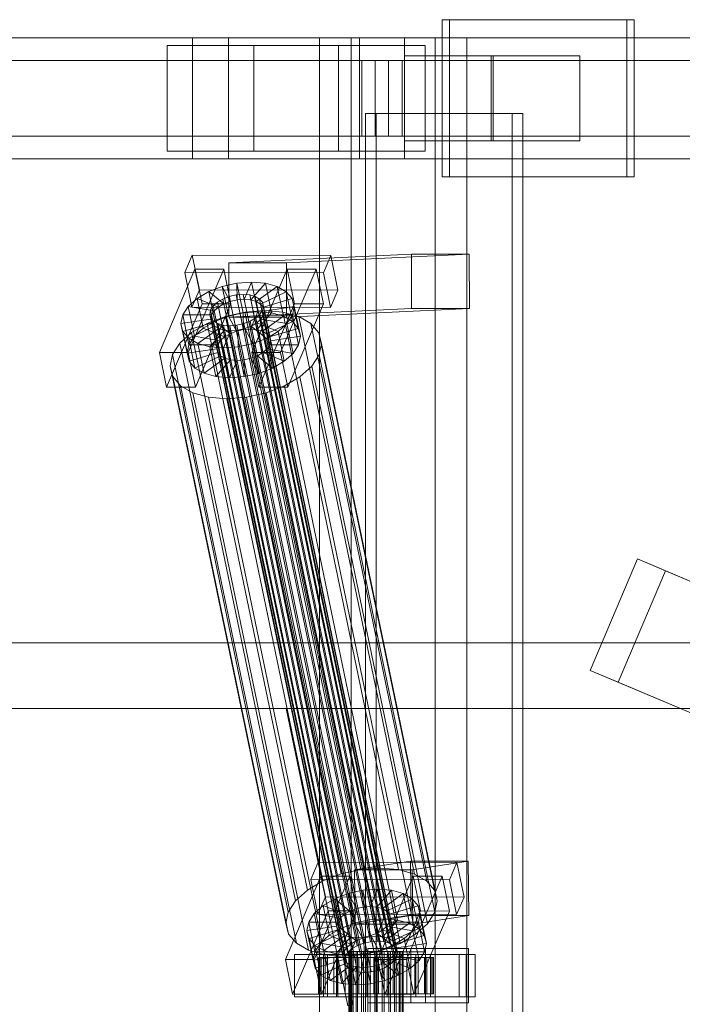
# Model space of a CAD drawing. Header units: millimetres. Extents: x -4738 to 65662, y -68080 to 6847.
# Tile 536 of 656: x 18137 to 18356, y -17870 to -17544. Entities that reach past the tile are written whole.
import ezdxf

# ---------------------------------------------------------------- set-up
doc = ezdxf.new("R2010")
doc.units = ezdxf.units.MM
doc.layers.add('superior_C02', color=7, linetype='Continuous', lineweight=0)
doc.layers.add('superior_C10', color=7, linetype='Continuous', lineweight=0)

msp = doc.modelspace()

# ---------------------------------------------------------------- linework, layer by layer
at = {"layer": 'superior_C02'}
for p, q in [((18337.429, -17544), (18276.338, -17544)), ((18276.338, -17544), (18276.338, -17596)), ((18278.722, -17544), (18276.338, -17544)), ((18278.722, -17596), (18278.722, -17544)), ((18278.722, -17544), (18339.813, -17544)), ((18337.429, -17596), (18337.429, -17544)), ((18337.429, -17544), (18339.813, -17544)), ((18339.813, -17544), (18339.813, -17596)), ((18193.828, -17550), (17048.368, -17550)), ((17060.29, -17550), (18205.75, -17550)), ((18248.967, -17550), (17103.507, -17550)), ((17118.41, -17550), (18263.87, -17550)), ((18193.828, -17550), (18193.828, -17590)), ((18205.75, -17550), (18193.828, -17550)), ((19339.287, -17550), (18193.828, -17550)), ((18205.75, -17590), (18205.75, -17550)), ((18205.75, -17550), (19351.209, -17550)), ((18274.019, -17550), (18235.837, -17550)), ((18235.837, -17550), (18235.837, -18450)), ((18246.269, -17550), (18235.837, -17550)), ((18246.269, -18450), (18246.269, -17550)), ((18246.269, -17550), (18284.451, -17550)), ((18248.967, -17550), (18248.967, -17590)), ((18263.87, -17550), (18248.967, -17550)), ((19394.427, -17550), (18248.967, -17550)), ((18263.87, -17590), (18263.87, -17550)), ((18263.87, -17550), (19409.329, -17550)), ((18274.019, -18450), (18274.019, -17550)), ((18274.019, -17550), (18284.451, -17550)), ((18284.451, -17550), (18284.451, -18450)), ((18214.107, -17552.5), (18185.47, -17552.5)), ((18185.47, -17552.5), (18185.47, -17587.5)), ((18242.1, -17552.5), (18185.47, -17552.5)), ((18214.107, -17587.5), (18214.107, -17552.5)), ((18214.107, -17552.5), (18270.737, -17552.5)), ((18242.1, -17587.5), (18242.1, -17552.5)), ((18242.1, -17552.5), (18270.737, -17552.5)), ((18270.737, -17552.5), (18270.737, -17587.5)), ((18292.524, -17556), (18263.887, -17556)), ((18263.887, -17556), (18263.887, -17584)), ((18293.161, -17556), (18263.887, -17556)), ((18292.524, -17584), (18292.524, -17556)), ((18292.524, -17556), (18321.798, -17556)), ((18293.161, -17584), (18293.161, -17556)), ((18293.161, -17556), (18321.798, -17556)), ((18321.798, -17556), (18321.798, -17584)), ((18254.242, -17557.5), (17052.152, -17557.5)), ((17056.506, -17557.5), (18258.595, -17557.5)), ((18249.764, -17557.5), (18263.073, -17557.5)), ((18249.764, -17582.5), (18249.764, -17557.5)), ((19338.593, -17557.5), (18249.764, -17557.5)), ((18254.242, -17557.5), (18254.242, -17582.5)), ((18258.595, -17557.5), (18254.242, -17557.5)), ((18258.595, -17582.5), (18258.595, -17557.5)), ((18263.073, -17557.5), (18263.073, -17582.5)), ((18263.073, -17557.5), (19351.903, -17557.5)), ((18299.47, -17575), (18250.979, -17575)), ((18250.979, -17575), (18250.979, -18425)), ((18254.556, -17575), (18250.979, -17575)), ((18254.556, -18425), (18254.556, -17575)), ((18254.556, -17575), (18303.047, -17575)), ((18299.47, -18425), (18299.47, -17575)), ((18299.47, -17575), (18303.047, -17575)), ((18303.047, -17575), (18303.047, -18425)), ((17052.152, -17582.5), (18254.242, -17582.5)), ((17056.506, -17582.5), (18258.595, -17582.5)), ((18263.073, -17582.5), (18249.764, -17582.5)), ((18249.764, -17582.5), (19338.593, -17582.5)), ((18254.242, -17582.5), (18258.595, -17582.5)), ((18263.073, -17582.5), (19351.903, -17582.5)), ((18263.887, -17584), (18292.524, -17584)), ((18263.887, -17584), (18293.161, -17584)), ((18321.798, -17584), (18292.524, -17584)), ((18321.798, -17584), (18293.161, -17584)), ((17048.368, -17590), (18193.828, -17590)), ((17060.29, -17590), (18205.75, -17590)), ((17103.507, -17590), (18248.967, -17590)), ((17118.41, -17590), (18263.87, -17590)), ((18185.47, -17587.5), (18214.107, -17587.5)), ((18242.1, -17587.5), (18185.47, -17587.5)), ((18193.828, -17590), (18205.75, -17590)), ((18193.828, -17590), (19339.287, -17590)), ((18205.75, -17590), (19351.209, -17590)), ((18270.737, -17587.5), (18214.107, -17587.5)), ((18270.737, -17587.5), (18242.1, -17587.5)), ((18248.967, -17590), (18263.87, -17590)), ((18248.967, -17590), (19394.427, -17590)), ((18263.87, -17590), (19409.329, -17590)), ((18276.338, -17596), (18337.429, -17596)), ((18276.338, -17596), (18278.722, -17596)), ((18339.813, -17596), (18278.722, -17596)), ((18339.813, -17596), (18337.429, -17596)), ((18193.701, -17621.857), (18191.253, -17627.592)), ((18196.082, -17633.325), (18193.701, -17621.857)), ((18193.701, -17621.857), (18239.52, -17621.914)), ((18266.162, -17621.488), (18205.769, -17624.356)), ((18224.86, -17624.356), (18285.253, -17621.488)), ((18237.072, -17627.65), (18239.52, -17621.914)), ((18239.52, -17621.914), (18241.9, -17633.382)), ((18266.238, -17639.486), (18266.162, -17621.488)), ((18266.162, -17621.488), (18285.253, -17621.488)), ((18285.253, -17621.488), (18285.329, -17639.486)), ((18224.86, -17624.356), (18205.769, -17624.356)), ((18205.769, -17624.356), (18205.845, -17642.354)), ((18224.936, -17642.354), (18224.86, -17624.356)), ((18194.606, -17626.449), (18182.856, -17653.98)), ((18237.072, -17627.65), (18191.253, -17627.592)), ((18191.253, -17627.592), (18193.634, -17639.061)), ((18192.401, -17653.992), (18204.152, -17626.461)), ((18196.987, -17637.917), (18194.606, -17626.449)), ((18194.606, -17626.449), (18204.152, -17626.461)), ((18204.152, -17626.461), (18206.532, -17637.929)), ((18225.152, -17626.487), (18213.401, -17654.019)), ((18222.947, -17654.031), (18234.698, -17626.499)), ((18227.532, -17637.955), (18225.152, -17626.487)), ((18225.152, -17626.487), (18234.698, -17626.499)), ((18234.698, -17626.499), (18237.078, -17637.967)), ((18239.452, -17639.118), (18237.072, -17627.65)), ((18199.166, -17633.91), (18203.662, -17632.183)), ((18203.662, -17632.183), (18208.501, -17631.1)), ((18203.662, -17632.183), (18206.315, -17637.157)), ((18205.702, -17642.013), (18203.662, -17632.183)), ((18208.501, -17631.1), (18213.353, -17630.735)), ((18208.501, -17631.1), (18208.607, -17636.643)), ((18210.541, -17640.93), (18208.501, -17631.1)), ((18213.353, -17630.735), (18210.905, -17636.47)), ((18217.889, -17631.112), (18213.054, -17636.649)), ((18215.393, -17640.564), (18213.353, -17630.735)), ((18213.353, -17630.735), (18217.889, -17631.112)), ((18221.798, -17632.206), (18214.905, -17637.167)), ((18219.929, -17640.942), (18217.889, -17631.112)), ((18217.889, -17631.112), (18221.798, -17632.206)), ((18223.839, -17642.036), (18221.798, -17632.206)), ((18221.798, -17632.206), (18224.815, -17633.943)), ((18193.634, -17639.061), (18196.082, -17633.325)), ((18195.321, -17636.164), (18199.166, -17633.91)), ((18241.9, -17633.382), (18196.082, -17633.325)), ((18199.166, -17633.91), (18204.185, -17637.975)), ((18201.207, -17643.74), (18199.166, -17633.91)), ((18203.845, -17636.336), (18205.974, -17635.518)), ((18205.974, -17635.518), (18208.267, -17635.005)), ((18250.35, -17849.317), (18205.974, -17635.518)), ((18208.267, -17635.005), (18210.565, -17634.832)), ((18252.642, -17848.804), (18208.267, -17635.005)), ((18210.565, -17634.832), (18212.714, -17635.011)), ((18254.941, -17848.631), (18210.565, -17634.832)), ((18212.714, -17635.011), (18214.565, -17635.529)), ((18257.089, -17848.809), (18212.714, -17635.011)), ((18214.565, -17635.529), (18215.995, -17636.352)), ((18258.941, -17849.328), (18214.565, -17635.529)), ((18224.815, -17633.943), (18216.335, -17637.99)), ((18226.856, -17643.772), (18224.815, -17633.943)), ((18224.815, -17633.943), (18226.734, -17636.203)), ((18241.9, -17633.382), (18239.452, -17639.118)), ((18185.236, -17665.449), (18196.987, -17637.917)), ((18190.566, -17641.61), (18192.387, -17638.79)), ((18192.387, -17638.79), (18195.321, -17636.164)), ((18192.387, -17638.79), (18200.974, -17640.286)), ((18194.428, -17648.62), (18192.387, -17638.79)), ((18206.532, -17637.929), (18194.782, -17665.461)), ((18195.321, -17636.164), (18202.364, -17639.042)), ((18197.361, -17645.994), (18195.321, -17636.164)), ((18206.532, -17637.929), (18196.987, -17637.917)), ((18199.771, -17639.983), (18200.634, -17638.648)), ((18200.634, -17638.648), (18202.024, -17637.404)), ((18245.009, -17852.446), (18200.634, -17638.648)), ((18202.024, -17637.404), (18203.845, -17636.336)), ((18246.399, -17851.202), (18202.024, -17637.404)), ((18204.185, -17637.975), (18202.364, -17639.042)), ((18248.221, -17850.135), (18203.845, -17636.336)), ((18206.315, -17637.157), (18204.185, -17637.975)), ((18204.185, -17637.975), (18206.225, -17647.804)), ((18208.607, -17636.643), (18206.315, -17637.157)), ((18206.315, -17637.157), (18208.355, -17646.986)), ((18210.905, -17636.47), (18208.607, -17636.643)), ((18208.607, -17636.643), (18210.647, -17646.473)), ((18210.905, -17636.47), (18212.945, -17646.3)), ((18213.054, -17636.649), (18210.905, -17636.47)), ((18213.054, -17636.649), (18215.094, -17646.479)), ((18214.905, -17637.167), (18213.054, -17636.649)), ((18214.905, -17637.167), (18216.946, -17646.997)), ((18216.335, -17637.99), (18214.905, -17637.167)), ((18215.782, -17665.487), (18227.532, -17637.955)), ((18215.995, -17636.352), (18216.903, -17637.422)), ((18260.37, -17850.15), (18215.995, -17636.352)), ((18216.335, -17637.99), (18218.375, -17647.82)), ((18217.244, -17639.061), (18216.335, -17637.99)), ((18216.903, -17637.422), (18217.23, -17638.668)), ((18261.279, -17851.221), (18216.903, -17637.422)), ((18217.23, -17638.668), (18216.953, -17640.005)), ((18261.606, -17852.467), (18217.23, -17638.668)), ((18226.734, -17636.203), (18217.244, -17639.061)), ((18227.424, -17638.834), (18217.57, -17640.307)), ((18237.078, -17637.967), (18225.327, -17665.499)), ((18228.774, -17646.033), (18226.734, -17636.203)), ((18226.734, -17636.203), (18227.424, -17638.834)), ((18227.424, -17638.834), (18226.838, -17641.655)), ((18229.464, -17648.664), (18227.424, -17638.834)), ((18237.078, -17637.967), (18227.532, -17637.955)), ((18189.98, -17644.431), (18190.566, -17641.61)), ((18190.566, -17641.61), (18200.111, -17641.622)), ((18192.606, -17651.44), (18190.566, -17641.61)), ((18193.634, -17639.061), (18239.452, -17639.118)), ((18199.493, -17641.32), (18199.771, -17639.983)), ((18199.82, -17642.566), (18199.493, -17641.32)), ((18243.869, -17855.119), (18199.493, -17641.32)), ((18244.146, -17853.782), (18199.771, -17639.983)), ((18200.111, -17641.622), (18199.833, -17642.958)), ((18200.974, -17640.286), (18200.111, -17641.622)), ((18200.111, -17641.622), (18202.151, -17651.452)), ((18202.364, -17639.042), (18200.974, -17640.286)), ((18200.974, -17640.286), (18203.014, -17650.116)), ((18205.702, -17642.013), (18201.207, -17643.74)), ((18202.364, -17639.042), (18204.404, -17648.872)), ((18204.684, -17642.107), (18211.153, -17640.659)), ((18210.541, -17640.93), (18205.702, -17642.013)), ((18208.355, -17646.986), (18205.702, -17642.013)), ((18266.238, -17639.486), (18205.845, -17642.354)), ((18215.393, -17640.564), (18210.541, -17640.93)), ((18210.647, -17646.473), (18210.541, -17640.93)), ((18211.153, -17640.659), (18217.64, -17640.17)), ((18249.408, -17824.968), (18211.153, -17640.659)), ((18212.945, -17646.3), (18215.393, -17640.564)), ((18216.09, -17641.341), (18214.7, -17642.585)), ((18215.094, -17646.479), (18219.929, -17640.942)), ((18219.929, -17640.942), (18215.393, -17640.564)), ((18216.953, -17640.005), (18216.09, -17641.341)), ((18260.465, -17855.139), (18216.09, -17641.341)), ((18216.43, -17642.979), (18217.293, -17641.643)), ((18216.946, -17646.997), (18223.839, -17642.036)), ((18216.953, -17640.005), (18261.328, -17853.804)), ((18217.244, -17639.061), (18219.284, -17648.891)), ((18217.57, -17640.307), (18217.244, -17639.061)), ((18217.293, -17641.643), (18217.57, -17640.307)), ((18217.293, -17641.643), (18226.838, -17641.655)), ((18219.333, -17651.473), (18217.293, -17641.643)), ((18217.57, -17640.307), (18219.611, -17650.137)), ((18217.64, -17640.17), (18223.704, -17640.674)), ((18255.895, -17824.479), (18217.64, -17640.17)), ((18223.839, -17642.036), (18219.929, -17640.942)), ((18223.704, -17640.674), (18228.93, -17642.137)), ((18261.958, -17824.984), (18223.704, -17640.674)), ((18226.856, -17643.772), (18223.839, -17642.036)), ((18285.329, -17639.486), (18224.936, -17642.354)), ((18226.838, -17641.655), (18225.017, -17644.475)), ((18226.838, -17641.655), (18228.879, -17651.485)), ((18285.329, -17639.486), (18266.238, -17639.486)), ((18189.98, -17644.431), (18199.833, -17642.958)), ((18190.67, -17647.062), (18189.98, -17644.431)), ((18192.02, -17654.261), (18189.98, -17644.431)), ((18190.67, -17647.062), (18200.16, -17644.204)), ((18192.589, -17649.322), (18201.069, -17645.275)), ((18193.534, -17647.428), (18198.675, -17644.416)), ((18201.207, -17643.74), (18197.361, -17645.994)), ((18198.675, -17644.416), (18204.684, -17642.107)), ((18236.93, -17828.725), (18198.675, -17644.416)), ((18200.729, -17643.637), (18199.82, -17642.566)), ((18244.196, -17856.365), (18199.82, -17642.566)), ((18199.833, -17642.958), (18200.16, -17644.204)), ((18199.833, -17642.958), (18201.874, -17652.788)), ((18200.16, -17644.204), (18201.069, -17645.275)), ((18200.16, -17644.204), (18202.201, -17654.034)), ((18202.158, -17644.459), (18200.729, -17643.637)), ((18245.105, -17857.435), (18200.729, -17643.637)), ((18201.069, -17645.275), (18202.498, -17646.098)), ((18201.069, -17645.275), (18203.11, -17655.105)), ((18206.225, -17647.804), (18201.207, -17643.74)), ((18204.01, -17644.978), (18202.158, -17644.459)), ((18246.534, -17858.258), (18202.158, -17644.459)), ((18206.159, -17645.156), (18204.01, -17644.978)), ((18248.386, -17858.776), (18204.01, -17644.978)), ((18242.939, -17826.416), (18204.684, -17642.107)), ((18205.845, -17642.354), (18224.936, -17642.354)), ((18208.457, -17644.983), (18206.159, -17645.156)), ((18250.534, -17858.955), (18206.159, -17645.156)), ((18210.749, -17644.47), (18208.457, -17644.983)), ((18252.833, -17858.782), (18208.457, -17644.983)), ((18212.879, -17643.652), (18210.749, -17644.47)), ((18255.125, -17858.269), (18210.749, -17644.47)), ((18211.089, -17646.108), (18213.219, -17645.29)), ((18214.7, -17642.585), (18212.879, -17643.652)), ((18257.254, -17857.451), (18212.879, -17643.652)), ((18213.219, -17645.29), (18215.04, -17644.223)), ((18218.237, -17649.355), (18213.219, -17645.29)), ((18213.219, -17645.29), (18215.259, -17655.12)), ((18259.076, -17856.383), (18214.7, -17642.585)), ((18215.04, -17644.223), (18216.43, -17642.979)), ((18222.083, -17647.101), (18215.04, -17644.223)), ((18215.04, -17644.223), (18217.081, -17654.053)), ((18225.017, -17644.475), (18216.43, -17642.979)), ((18216.43, -17642.979), (18218.47, -17652.809)), ((18218.375, -17647.82), (18226.856, -17643.772)), ((18225.017, -17644.475), (18222.083, -17647.101)), ((18227.057, -17654.305), (18225.017, -17644.475)), ((18228.774, -17646.033), (18226.856, -17643.772)), ((18228.93, -17642.137), (18232.963, -17644.459)), ((18267.185, -17826.446), (18228.93, -17642.137)), ((18232.963, -17644.459), (18235.529, -17647.481)), ((18271.218, -17828.768), (18232.963, -17644.459)), ((18189.612, -17650.939), (18193.534, -17647.428)), ((18192.589, -17649.322), (18190.67, -17647.062)), ((18192.71, -17656.892), (18190.67, -17647.062)), ((18231.789, -17831.737), (18193.534, -17647.428)), ((18197.361, -17645.994), (18194.428, -17648.62)), ((18195.606, -17651.059), (18202.498, -17646.098)), ((18204.404, -17648.872), (18197.361, -17645.994)), ((18199.515, -17652.153), (18204.35, -17646.616)), ((18202.498, -17646.098), (18204.35, -17646.616)), ((18202.498, -17646.098), (18204.539, -17655.927)), ((18204.051, -17652.53), (18206.499, -17646.795)), ((18204.35, -17646.616), (18206.499, -17646.795)), ((18204.35, -17646.616), (18206.391, -17656.446)), ((18204.404, -17648.872), (18206.225, -17647.804)), ((18206.225, -17647.804), (18208.355, -17646.986)), ((18206.499, -17646.795), (18208.797, -17646.622)), ((18206.499, -17646.795), (18208.539, -17656.624)), ((18208.355, -17646.986), (18210.647, -17646.473)), ((18208.797, -17646.622), (18211.089, -17646.108)), ((18208.903, -17652.165), (18208.797, -17646.622)), ((18208.797, -17646.622), (18210.838, -17656.451)), ((18210.647, -17646.473), (18212.945, -17646.3)), ((18213.742, -17651.082), (18211.089, -17646.108)), ((18211.089, -17646.108), (18213.13, -17655.938)), ((18212.945, -17646.3), (18215.094, -17646.479)), ((18215.094, -17646.479), (18216.946, -17646.997)), ((18216.946, -17646.997), (18218.375, -17647.82)), ((18222.083, -17647.101), (18218.237, -17649.355)), ((18218.375, -17647.82), (18219.284, -17648.891)), ((18219.284, -17648.891), (18228.774, -17646.033)), ((18224.123, -17656.931), (18222.083, -17647.101)), ((18229.464, -17648.664), (18228.774, -17646.033)), ((18235.529, -17647.481), (18236.451, -17650.998)), ((18273.783, -17831.79), (18235.529, -17647.481)), ((18187.177, -17654.709), (18189.612, -17650.939)), ((18227.867, -17835.248), (18189.612, -17650.939)), ((18192.606, -17651.44), (18192.02, -17654.261)), ((18195.606, -17651.059), (18192.589, -17649.322)), ((18194.629, -17659.152), (18192.589, -17649.322)), ((18194.428, -17648.62), (18192.606, -17651.44)), ((18202.151, -17651.452), (18192.606, -17651.44)), ((18203.014, -17650.116), (18194.428, -17648.62)), ((18199.515, -17652.153), (18195.606, -17651.059)), ((18197.646, -17660.889), (18195.606, -17651.059)), ((18201.874, -17652.788), (18202.151, -17651.452)), ((18202.151, -17651.452), (18203.014, -17650.116)), ((18203.014, -17650.116), (18204.404, -17648.872)), ((18213.742, -17651.082), (18208.903, -17652.165)), ((18218.237, -17649.355), (18213.742, -17651.082)), ((18215.782, -17660.912), (18213.742, -17651.082)), ((18220.278, -17659.184), (18218.237, -17649.355)), ((18219.333, -17651.473), (18218.47, -17652.809)), ((18219.284, -17648.891), (18219.611, -17650.137)), ((18219.611, -17650.137), (18219.333, -17651.473)), ((18228.879, -17651.485), (18219.333, -17651.473)), ((18219.611, -17650.137), (18229.464, -17648.664)), ((18227.057, -17654.305), (18228.879, -17651.485)), ((18228.879, -17651.485), (18229.464, -17648.664)), ((18236.451, -17650.998), (18235.668, -17654.769)), ((18274.706, -17835.307), (18236.451, -17650.998)), ((18192.401, -17653.992), (18182.856, -17653.98)), ((18182.856, -17653.98), (18185.236, -17665.449)), ((18186.394, -17658.48), (18187.177, -17654.709)), ((18225.431, -17839.018), (18187.177, -17654.709)), ((18201.874, -17652.788), (18192.02, -17654.261)), ((18192.02, -17654.261), (18192.71, -17656.892)), ((18194.782, -17665.461), (18192.401, -17653.992)), ((18202.201, -17654.034), (18192.71, -17656.892)), ((18203.11, -17655.105), (18194.629, -17659.152)), ((18204.051, -17652.53), (18199.515, -17652.153)), ((18201.555, -17661.983), (18199.515, -17652.153)), ((18202.201, -17654.034), (18201.874, -17652.788)), ((18203.11, -17655.105), (18202.201, -17654.034)), ((18204.539, -17655.927), (18203.11, -17655.105)), ((18208.903, -17652.165), (18204.051, -17652.53)), ((18206.091, -17662.36), (18204.051, -17652.53)), ((18210.943, -17661.995), (18208.903, -17652.165)), ((18222.947, -17654.031), (18213.401, -17654.019)), ((18213.401, -17654.019), (18215.782, -17665.487)), ((18217.081, -17654.053), (18215.259, -17655.12)), ((18218.47, -17652.809), (18217.081, -17654.053)), ((18217.081, -17654.053), (18224.123, -17656.931)), ((18218.47, -17652.809), (18227.057, -17654.305)), ((18225.327, -17665.499), (18222.947, -17654.031)), ((18224.123, -17656.931), (18227.057, -17654.305)), ((18235.668, -17654.769), (18233.232, -17658.539)), ((18235.668, -17654.769), (18273.923, -17839.078)), ((18192.71, -17656.892), (18194.629, -17659.152)), ((18204.539, -17655.927), (18197.646, -17660.889)), ((18206.391, -17656.446), (18201.555, -17661.983)), ((18206.391, -17656.446), (18204.539, -17655.927)), ((18208.539, -17656.624), (18206.091, -17662.36)), ((18208.539, -17656.624), (18206.391, -17656.446)), ((18210.838, -17656.451), (18208.539, -17656.624)), ((18213.13, -17655.938), (18210.838, -17656.451)), ((18210.838, -17656.451), (18210.943, -17661.995)), ((18215.259, -17655.12), (18213.13, -17655.938)), ((18213.13, -17655.938), (18215.782, -17660.912)), ((18215.259, -17655.12), (18220.278, -17659.184)), ((18220.278, -17659.184), (18224.123, -17656.931)), ((18187.316, -17661.997), (18186.394, -17658.48)), ((18224.648, -17842.789), (18186.394, -17658.48)), ((18194.629, -17659.152), (18197.646, -17660.889)), ((18197.646, -17660.889), (18201.555, -17661.983)), ((18210.943, -17661.995), (18215.782, -17660.912)), ((18215.782, -17660.912), (18220.278, -17659.184)), ((18233.232, -17658.539), (18229.311, -17662.05)), ((18271.487, -17842.848), (18233.232, -17658.539)), ((18189.881, -17665.019), (18187.316, -17661.997)), ((18225.571, -17846.306), (18187.316, -17661.997)), ((18201.555, -17661.983), (18206.091, -17662.36)), ((18206.091, -17662.36), (18210.943, -17661.995)), ((18229.311, -17662.05), (18224.17, -17665.062)), ((18267.565, -17846.359), (18229.311, -17662.05)), ((18185.236, -17665.449), (18194.782, -17665.461)), ((18193.915, -17667.341), (18189.881, -17665.019)), ((18228.136, -17849.328), (18189.881, -17665.019)), ((18199.141, -17668.803), (18193.915, -17667.341)), ((18232.169, -17851.65), (18193.915, -17667.341)), ((18218.16, -17667.371), (18211.691, -17668.819)), ((18215.782, -17665.487), (18225.327, -17665.499)), ((18224.17, -17665.062), (18218.16, -17667.371)), ((18256.415, -17851.68), (18218.16, -17667.371)), ((18262.424, -17849.371), (18224.17, -17665.062)), ((18205.204, -17669.308), (18199.141, -17668.803)), ((18237.396, -17853.113), (18199.141, -17668.803)), ((18211.691, -17668.819), (18205.204, -17669.308)), ((18243.459, -17853.617), (18205.204, -17669.308)), ((18249.946, -17853.128), (18211.691, -17668.819)), ((15575.415, -17750), (24634.01, -17750)), ((24635.508, -17750), (15576.913, -17750)), ((17288.772, -17771.702), (18224.729, -17771.702)), ((18226.507, -17771.702), (17290.55, -17771.702)), ((18224.729, -17771.702), (18245.131, -17870)), ((18224.729, -17771.702), (18226.507, -17771.702)), ((18224.729, -17771.702), (19160.686, -17771.702)), ((18246.91, -17870), (18226.507, -17771.702)), ((19162.465, -17771.702), (18226.507, -17771.702)), ((18235.356, -17822.549), (18232.908, -17828.285)), ((18237.737, -17834.017), (18235.356, -17822.549)), ((18235.356, -17822.549), (18281.175, -17822.606)), ((18265.848, -17822.189), (18247.339, -17825.057)), ((18266.095, -17840.17), (18265.848, -17822.189)), ((18265.848, -17822.189), (18284.938, -17822.189)), ((18266.429, -17825.057), (18284.938, -17822.189)), ((18278.727, -17828.342), (18281.175, -17822.606)), ((18281.175, -17822.606), (18283.555, -17834.074)), ((18284.938, -17822.189), (18285.186, -17840.17)), ((18236.262, -17827.141), (18224.511, -17854.673)), ((18234.057, -17854.685), (18245.807, -17827.153)), ((18238.642, -17838.609), (18236.262, -17827.141)), ((18236.262, -17827.141), (18245.807, -17827.153)), ((18242.939, -17826.416), (18236.93, -17828.725)), ((18249.408, -17824.968), (18242.939, -17826.416)), ((18245.807, -17827.153), (18248.187, -17838.621)), ((18266.429, -17825.057), (18247.339, -17825.057)), ((18247.339, -17825.057), (18247.586, -17843.038)), ((18255.895, -17824.479), (18249.408, -17824.968)), ((18266.807, -17827.179), (18255.057, -17854.711)), ((18261.958, -17824.984), (18255.895, -17824.479)), ((18267.185, -17826.446), (18261.958, -17824.984)), ((18264.602, -17854.723), (18276.353, -17827.191)), ((18266.677, -17843.038), (18266.429, -17825.057)), ((18269.187, -17838.647), (18266.807, -17827.179)), ((18266.807, -17827.179), (18276.353, -17827.191)), ((18271.218, -17828.768), (18267.185, -17826.446)), ((18276.353, -17827.191), (18278.733, -17838.659)), ((18236.93, -17828.725), (18231.789, -17831.737)), ((18278.727, -17828.342), (18232.908, -17828.285)), ((18232.908, -17828.285), (18235.289, -17839.753)), ((18273.783, -17831.79), (18271.218, -17828.768)), ((18281.107, -17839.81), (18278.727, -17828.342)), ((18231.789, -17831.737), (18227.867, -17835.248)), ((18235.289, -17839.753), (18237.737, -17834.017)), ((18283.555, -17834.074), (18237.737, -17834.017)), ((18240.822, -17834.603), (18245.317, -17832.875)), ((18245.317, -17832.875), (18250.156, -17831.792)), ((18245.317, -17832.875), (18247.97, -17837.849)), ((18247.357, -17842.705), (18245.317, -17832.875)), ((18250.156, -17831.792), (18255.008, -17831.427)), ((18250.156, -17831.792), (18250.262, -17837.336)), ((18252.196, -17841.622), (18250.156, -17831.792)), ((18255.008, -17831.427), (18252.56, -17837.163)), ((18259.544, -17831.804), (18254.709, -17837.341)), ((18257.049, -17841.257), (18255.008, -17831.427)), ((18255.008, -17831.427), (18259.544, -17831.804)), ((18263.453, -17832.898), (18256.561, -17837.86)), ((18261.584, -17841.634), (18259.544, -17831.804)), ((18259.544, -17831.804), (18263.453, -17832.898)), ((18265.494, -17842.728), (18263.453, -17832.898)), ((18263.453, -17832.898), (18266.47, -17834.635)), ((18274.706, -17835.307), (18273.783, -17831.79)), ((18283.555, -17834.074), (18281.107, -17839.81)), ((18227.867, -17835.248), (18225.431, -17839.018)), ((18234.042, -17839.482), (18236.976, -17836.856)), ((18236.976, -17836.856), (18240.822, -17834.603)), ((18236.976, -17836.856), (18244.019, -17839.734)), ((18239.016, -17846.686), (18236.976, -17836.856)), ((18240.822, -17834.603), (18245.84, -17838.667)), ((18242.862, -17844.433), (18240.822, -17834.603)), ((18250.262, -17837.336), (18247.97, -17837.849)), ((18252.56, -17837.163), (18250.262, -17837.336)), ((18250.262, -17837.336), (18252.302, -17847.165)), ((18252.56, -17837.163), (18254.601, -17846.992)), ((18254.709, -17837.341), (18252.56, -17837.163)), ((18254.709, -17837.341), (18256.749, -17847.171)), ((18256.561, -17837.86), (18254.709, -17837.341)), ((18266.47, -17834.635), (18257.99, -17838.682)), ((18268.389, -17836.895), (18258.899, -17839.753)), ((18268.511, -17844.465), (18266.47, -17834.635)), ((18266.47, -17834.635), (18268.389, -17836.895)), ((18270.43, -17846.725), (18268.389, -17836.895)), ((18268.389, -17836.895), (18269.079, -17839.526)), ((18273.923, -17839.078), (18274.706, -17835.307)), ((18225.431, -17839.018), (18224.648, -17842.789)), ((18226.891, -17866.141), (18238.642, -17838.609)), ((18232.221, -17842.302), (18234.042, -17839.482)), ((18234.042, -17839.482), (18242.629, -17840.978)), ((18236.083, -17849.312), (18234.042, -17839.482)), ((18235.289, -17839.753), (18281.107, -17839.81)), ((18248.187, -17838.621), (18236.437, -17866.153)), ((18248.187, -17838.621), (18238.642, -17838.609)), ((18244.019, -17839.734), (18242.629, -17840.978)), ((18245.84, -17838.667), (18244.019, -17839.734)), ((18244.019, -17839.734), (18246.059, -17849.564)), ((18247.97, -17837.849), (18245.84, -17838.667)), ((18245.84, -17838.667), (18247.881, -17848.497)), ((18266.095, -17840.17), (18247.586, -17843.038)), ((18247.97, -17837.849), (18250.01, -17847.679)), ((18256.561, -17837.86), (18258.601, -17847.689)), ((18257.99, -17838.682), (18256.561, -17837.86)), ((18257.437, -17866.179), (18269.187, -17838.647)), ((18257.99, -17838.682), (18260.03, -17848.512)), ((18258.899, -17839.753), (18257.99, -17838.682)), ((18258.899, -17839.753), (18260.939, -17849.583)), ((18259.226, -17840.999), (18258.899, -17839.753)), ((18269.079, -17839.526), (18259.226, -17840.999)), ((18285.186, -17840.17), (18266.095, -17840.17)), ((18285.186, -17840.17), (18266.677, -17843.038)), ((18278.733, -17838.659), (18266.982, -17866.191)), ((18269.079, -17839.526), (18268.494, -17842.347)), ((18271.12, -17849.356), (18269.079, -17839.526)), ((18278.733, -17838.659), (18269.187, -17838.647)), ((18271.487, -17842.848), (18273.923, -17839.078)), ((18224.648, -17842.789), (18225.571, -17846.306)), ((18231.635, -17845.123), (18232.221, -17842.302)), ((18231.635, -17845.123), (18241.489, -17843.65)), ((18232.221, -17842.302), (18241.766, -17842.314)), ((18234.261, -17852.132), (18232.221, -17842.302)), ((18241.766, -17842.314), (18241.489, -17843.65)), ((18241.489, -17843.65), (18241.815, -17844.897)), ((18241.489, -17843.65), (18243.529, -17853.48)), ((18242.629, -17840.978), (18241.766, -17842.314)), ((18241.766, -17842.314), (18243.806, -17852.144)), ((18242.629, -17840.978), (18244.669, -17850.808)), ((18247.357, -17842.705), (18242.862, -17844.433)), ((18252.196, -17841.622), (18247.357, -17842.705)), ((18250.01, -17847.679), (18247.357, -17842.705)), ((18247.586, -17843.038), (18266.677, -17843.038)), ((18257.049, -17841.257), (18252.196, -17841.622)), ((18252.302, -17847.165), (18252.196, -17841.622)), ((18254.601, -17846.992), (18257.049, -17841.257)), ((18256.695, -17844.915), (18258.085, -17843.671)), ((18256.749, -17847.171), (18261.584, -17841.634)), ((18261.584, -17841.634), (18257.049, -17841.257)), ((18258.085, -17843.671), (18258.948, -17842.335)), ((18266.672, -17845.167), (18258.085, -17843.671)), ((18258.085, -17843.671), (18260.125, -17853.501)), ((18258.601, -17847.689), (18265.494, -17842.728)), ((18258.948, -17842.335), (18259.226, -17840.999)), ((18258.948, -17842.335), (18268.494, -17842.347)), ((18260.988, -17852.165), (18258.948, -17842.335)), ((18259.226, -17840.999), (18261.266, -17850.829)), ((18265.494, -17842.728), (18261.584, -17841.634)), ((18268.511, -17844.465), (18265.494, -17842.728)), ((18268.494, -17842.347), (18266.672, -17845.167)), ((18267.565, -17846.359), (18271.487, -17842.848)), ((18268.494, -17842.347), (18270.534, -17852.177)), ((18225.571, -17846.306), (18228.136, -17849.328)), ((18232.325, -17847.754), (18231.635, -17845.123)), ((18233.675, -17854.953), (18231.635, -17845.123)), ((18232.325, -17847.754), (18241.815, -17844.897)), ((18234.244, -17850.015), (18242.724, -17845.967)), ((18239.016, -17846.686), (18236.083, -17849.312)), ((18237.261, -17851.751), (18244.154, -17846.79)), ((18242.862, -17844.433), (18239.016, -17846.686)), ((18246.059, -17849.564), (18239.016, -17846.686)), ((18241.815, -17844.897), (18242.724, -17845.967)), ((18241.815, -17844.897), (18243.856, -17854.726)), ((18242.724, -17845.967), (18244.154, -17846.79)), ((18242.724, -17845.967), (18244.765, -17855.797)), ((18247.881, -17848.497), (18242.862, -17844.433)), ((18244.154, -17846.79), (18246.005, -17847.308)), ((18244.154, -17846.79), (18246.194, -17856.62)), ((18250.452, -17847.314), (18252.744, -17846.801)), ((18252.302, -17847.165), (18254.601, -17846.992)), ((18252.744, -17846.801), (18254.874, -17845.983)), ((18255.397, -17851.774), (18252.744, -17846.801)), ((18252.744, -17846.801), (18254.785, -17856.631)), ((18254.601, -17846.992), (18256.749, -17847.171)), ((18254.874, -17845.983), (18256.695, -17844.915)), ((18259.893, -17850.047), (18254.874, -17845.983)), ((18254.874, -17845.983), (18256.914, -17855.812)), ((18263.738, -17847.793), (18256.695, -17844.915)), ((18256.695, -17844.915), (18258.736, -17854.745)), ((18260.03, -17848.512), (18268.511, -17844.465)), ((18260.939, -17849.583), (18270.43, -17846.725)), ((18262.424, -17849.371), (18267.565, -17846.359)), ((18266.672, -17845.167), (18263.738, -17847.793)), ((18268.712, -17854.997), (18266.672, -17845.167)), ((18270.43, -17846.725), (18268.511, -17844.465)), ((18271.12, -17849.356), (18270.43, -17846.725)), ((18228.136, -17849.328), (18232.169, -17851.65)), ((18234.244, -17850.015), (18232.325, -17847.754)), ((18234.365, -17857.584), (18232.325, -17847.754)), ((18237.261, -17851.751), (18234.244, -17850.015)), ((18236.284, -17859.844), (18234.244, -17850.015)), ((18236.083, -17849.312), (18234.261, -17852.132)), ((18244.669, -17850.808), (18236.083, -17849.312)), ((18241.17, -17852.845), (18246.005, -17847.308)), ((18244.669, -17850.808), (18246.059, -17849.564)), ((18245.706, -17853.223), (18248.154, -17847.487)), ((18246.005, -17847.308), (18248.154, -17847.487)), ((18246.005, -17847.308), (18248.046, -17857.138)), ((18246.059, -17849.564), (18247.881, -17848.497)), ((18248.221, -17850.135), (18246.399, -17851.202)), ((18247.881, -17848.497), (18250.01, -17847.679)), ((18248.154, -17847.487), (18250.452, -17847.314)), ((18248.154, -17847.487), (18250.194, -17857.317)), ((18250.35, -17849.317), (18248.221, -17850.135)), ((18250.01, -17847.679), (18252.302, -17847.165)), ((18252.642, -17848.804), (18250.35, -17849.317)), ((18250.558, -17852.857), (18250.452, -17847.314)), ((18250.452, -17847.314), (18252.493, -17857.144)), ((18254.941, -17848.631), (18252.642, -17848.804)), ((18257.089, -17848.809), (18254.941, -17848.631)), ((18259.893, -17850.047), (18255.397, -17851.774)), ((18256.415, -17851.68), (18262.424, -17849.371)), ((18256.749, -17847.171), (18258.601, -17847.689)), ((18258.941, -17849.328), (18257.089, -17848.809)), ((18258.601, -17847.689), (18260.03, -17848.512)), ((18260.37, -17850.15), (18258.941, -17849.328)), ((18263.738, -17847.793), (18259.893, -17850.047)), ((18261.933, -17859.877), (18259.893, -17850.047)), ((18260.03, -17848.512), (18260.939, -17849.583)), ((18261.279, -17851.221), (18260.37, -17850.15)), ((18260.939, -17849.583), (18261.266, -17850.829)), ((18261.266, -17850.829), (18271.12, -17849.356)), ((18265.778, -17857.623), (18263.738, -17847.793)), ((18270.534, -17852.177), (18271.12, -17849.356)), ((18237.125, -17853), (18227.58, -17853)), ((18227.58, -17853), (18227.58, -17867)), ((18241.886, -17853), (18227.58, -17853)), ((18232.169, -17851.65), (18237.396, -17853.113)), ((18234.261, -17852.132), (18233.675, -17854.953)), ((18243.529, -17853.48), (18233.675, -17854.953)), ((18243.806, -17852.144), (18234.261, -17852.132)), ((18237.125, -17867), (18237.125, -17853)), ((18237.125, -17853), (18251.432, -17853)), ((18241.17, -17852.845), (18237.261, -17851.751)), ((18239.301, -17861.581), (18237.261, -17851.751)), ((18237.396, -17853.113), (18243.459, -17853.617)), ((18284.245, -17853), (18238.426, -17853)), ((18238.426, -17853), (18238.426, -17867)), ((18241.407, -17853), (18238.426, -17853)), ((18245.706, -17853.223), (18241.17, -17852.845)), ((18243.21, -17862.675), (18241.17, -17852.845)), ((18241.407, -17867), (18241.407, -17853)), ((18241.407, -17853), (18287.225, -17853)), ((18241.886, -17867), (18241.886, -17853)), ((18241.886, -17853), (18251.432, -17853)), ((18243.459, -17853.617), (18249.946, -17853.128)), ((18243.529, -17853.48), (18243.806, -17852.144)), ((18243.856, -17854.726), (18243.529, -17853.48)), ((18243.806, -17852.144), (18244.669, -17850.808)), ((18245.009, -17852.446), (18244.146, -17853.782)), ((18246.399, -17851.202), (18245.009, -17852.446)), ((18245.699, -17852), (18245.488, -17852)), ((18245.488, -17852), (18245.889, -17852)), ((18245.488, -18148), (18245.488, -17852)), ((18246.509, -17852), (18245.699, -17852)), ((18245.699, -18148), (18245.699, -17852)), ((18250.558, -17852.857), (18245.706, -17853.223)), ((18247.746, -17863.052), (18245.706, -17853.223)), ((18245.889, -17852), (18246.876, -17852)), ((18245.889, -18148), (18245.889, -17852)), ((18247.862, -17852), (18246.509, -17852)), ((18246.509, -18148), (18246.509, -17852)), ((18246.876, -17852), (18248.382, -17852)), ((18246.876, -18148), (18246.876, -17852)), ((18249.666, -17852), (18247.862, -17852)), ((18247.862, -18148), (18247.862, -17852)), ((18248.382, -17852), (18250.303, -17852)), ((18248.382, -18148), (18248.382, -17852)), ((18251.798, -17852), (18249.666, -17852)), ((18249.666, -18148), (18249.666, -17852)), ((18249.946, -17853.128), (18256.415, -17851.68)), ((18250.303, -17852), (18252.508, -17852)), ((18250.303, -18148), (18250.303, -17852)), ((18255.397, -17851.774), (18250.558, -17852.857)), ((18252.599, -17862.687), (18250.558, -17852.857)), ((18251.432, -17853), (18251.432, -17867)), ((18270.881, -17851), (18251.79, -17851)), ((18251.79, -17851), (18251.79, -17869)), ((18265.977, -17851), (18251.79, -17851)), ((18254.113, -17852), (18251.798, -17852)), ((18251.798, -18148), (18251.798, -17852)), ((18252.508, -17852), (18254.848, -17852)), ((18252.508, -18148), (18252.508, -17852)), ((18256.453, -17852), (18254.113, -17852)), ((18254.113, -18148), (18254.113, -17852)), ((18254.848, -17852), (18257.163, -17852)), ((18254.848, -18148), (18254.848, -17852)), ((18257.437, -17861.604), (18255.397, -17851.774)), ((18258.658, -17852), (18256.453, -17852)), ((18256.453, -18148), (18256.453, -17852)), ((18257.163, -17852), (18259.295, -17852)), ((18257.163, -18148), (18257.163, -17852)), ((18267.671, -17853), (18258.125, -17853)), ((18258.125, -17853), (18258.125, -17867)), ((18272.432, -17853), (18258.125, -17853)), ((18260.579, -17852), (18258.658, -17852)), ((18258.658, -18148), (18258.658, -17852)), ((18260.125, -17853.501), (18258.736, -17854.745)), ((18259.295, -17852), (18261.099, -17852)), ((18259.295, -18148), (18259.295, -17852)), ((18260.988, -17852.165), (18260.125, -17853.501)), ((18260.125, -17853.501), (18268.712, -17854.997)), ((18262.084, -17852), (18260.579, -17852)), ((18260.579, -18148), (18260.579, -17852)), ((18261.266, -17850.829), (18260.988, -17852.165)), ((18270.534, -17852.177), (18260.988, -17852.165)), ((18261.099, -17852), (18262.452, -17852)), ((18261.099, -18148), (18261.099, -17852)), ((18261.606, -17852.467), (18261.279, -17851.221)), ((18261.328, -17853.804), (18261.606, -17852.467)), ((18263.071, -17852), (18262.084, -17852)), ((18262.084, -18148), (18262.084, -17852)), ((18262.452, -17852), (18263.262, -17852)), ((18262.452, -18148), (18262.452, -17852)), ((18263.473, -17852), (18263.071, -17852)), ((18263.071, -17852), (18263.071, -18148)), ((18263.262, -17852), (18263.473, -17852)), ((18263.262, -18148), (18263.262, -17852)), ((18263.473, -18148), (18263.473, -17852)), ((18265.977, -17869), (18265.977, -17851)), ((18265.977, -17851), (18285.068, -17851)), ((18267.671, -17867), (18267.671, -17853)), ((18267.671, -17853), (18281.977, -17853)), ((18268.712, -17854.997), (18270.534, -17852.177)), ((18270.881, -17869), (18270.881, -17851)), ((18270.881, -17851), (18285.068, -17851)), ((18272.432, -17867), (18272.432, -17853)), ((18272.432, -17853), (18281.977, -17853)), ((18281.977, -17853), (18281.977, -17867)), ((18284.245, -17867), (18284.245, -17853)), ((18284.245, -17853), (18287.225, -17853)), ((18285.068, -17851), (18285.068, -17869)), ((18287.225, -17853), (18287.225, -17867)), ((18234.057, -17854.685), (18224.511, -17854.673)), ((18224.511, -17854.673), (18226.891, -17866.141)), ((18233.675, -17854.953), (18234.365, -17857.584)), ((18236.437, -17866.153), (18234.057, -17854.685)), ((18243.856, -17854.726), (18234.365, -17857.584)), ((18235.942, -17854), (18235.496, -17854)), ((18235.496, -17854), (18245.488, -17854)), ((18235.496, -17866), (18235.496, -17854)), ((18235.496, -17854), (18236.344, -17854)), ((18237.652, -17854), (18235.942, -17854)), ((18235.942, -17854), (18245.699, -17854)), ((18235.942, -17866), (18235.942, -17854)), ((18244.765, -17855.797), (18236.284, -17859.844)), ((18236.344, -17854), (18245.889, -17854)), ((18236.344, -17866), (18236.344, -17854)), ((18236.344, -17854), (18238.428, -17854)), ((18240.508, -17854), (18237.652, -17854)), ((18237.652, -17854), (18246.509, -17854)), ((18237.652, -17866), (18237.652, -17854)), ((18238.428, -17854), (18246.876, -17854)), ((18238.428, -17866), (18238.428, -17854)), ((18238.428, -17854), (18241.605, -17854)), ((18246.194, -17856.62), (18239.301, -17861.581)), ((18244.316, -17854), (18240.508, -17854)), ((18240.508, -17854), (18247.862, -17854)), ((18240.508, -17866), (18240.508, -17854)), ((18241.605, -17854), (18248.382, -17854)), ((18241.605, -17866), (18241.605, -17854)), ((18241.605, -17854), (18245.66, -17854)), ((18244.765, -17855.797), (18243.856, -17854.726)), ((18244.146, -17853.782), (18243.869, -17855.119)), ((18243.869, -17855.119), (18244.196, -17856.365)), ((18244.196, -17856.365), (18245.105, -17857.435)), ((18248.817, -17854), (18244.316, -17854)), ((18244.316, -17854), (18249.666, -17854)), ((18244.316, -17866), (18244.316, -17854)), ((18246.194, -17856.62), (18244.765, -17855.797)), ((18245.488, -17854), (18245.699, -17854)), ((18245.488, -17854), (18245.488, -17866)), ((18245.889, -17854), (18245.488, -17854)), ((18245.66, -17854), (18250.303, -17854)), ((18245.66, -17866), (18245.66, -17854)), ((18245.66, -17854), (18250.316, -17854)), ((18245.699, -17854), (18246.509, -17854)), ((18245.699, -17854), (18245.699, -17866)), ((18245.889, -17854), (18245.889, -17866)), ((18246.876, -17854), (18245.889, -17854)), ((18248.046, -17857.138), (18246.194, -17856.62)), ((18246.509, -17854), (18247.862, -17854)), ((18246.509, -17854), (18246.509, -17866)), ((18246.876, -17854), (18246.876, -17866)), ((18248.382, -17854), (18246.876, -17854)), ((18247.862, -17854), (18249.666, -17854)), ((18247.862, -17854), (18247.862, -17866)), ((18248.382, -17854), (18248.382, -17866)), ((18250.303, -17854), (18248.382, -17854)), ((18253.704, -17854), (18248.817, -17854)), ((18248.817, -17854), (18251.798, -17854)), ((18248.817, -17866), (18248.817, -17854)), ((18249.666, -17854), (18251.798, -17854)), ((18249.666, -17854), (18249.666, -17866)), ((18250.303, -17854), (18250.303, -17866)), ((18252.508, -17854), (18250.303, -17854)), ((18250.316, -17854), (18252.508, -17854)), ((18250.316, -17866), (18250.316, -17854)), ((18250.316, -17854), (18255.256, -17854)), ((18251.798, -17854), (18254.113, -17854)), ((18251.798, -17854), (18251.798, -17866)), ((18254.785, -17856.631), (18252.493, -17857.144)), ((18252.508, -17854), (18252.508, -17866)), ((18254.848, -17854), (18252.508, -17854)), ((18258.644, -17854), (18253.704, -17854)), ((18253.704, -17854), (18254.113, -17854)), ((18253.704, -17866), (18253.704, -17854)), ((18254.113, -17854), (18256.453, -17854)), ((18254.113, -17854), (18254.113, -17866)), ((18256.914, -17855.812), (18254.785, -17856.631)), ((18254.785, -17856.631), (18257.437, -17861.604)), ((18255.256, -17854), (18254.848, -17854)), ((18254.848, -17854), (18254.848, -17866)), ((18257.163, -17854), (18254.848, -17854)), ((18264.602, -17854.723), (18255.057, -17854.711)), ((18255.057, -17854.711), (18257.437, -17866.179)), ((18255.256, -17866), (18255.256, -17854)), ((18255.256, -17854), (18260.143, -17854)), ((18258.644, -17854), (18256.453, -17854)), ((18256.453, -17854), (18258.658, -17854)), ((18256.453, -17854), (18256.453, -17866)), ((18258.736, -17854.745), (18256.914, -17855.812)), ((18256.914, -17855.812), (18261.933, -17859.877)), ((18260.143, -17854), (18257.163, -17854)), ((18257.163, -17854), (18257.163, -17866)), ((18259.295, -17854), (18257.163, -17854)), ((18257.254, -17857.451), (18259.076, -17856.383)), ((18263.301, -17854), (18258.644, -17854)), ((18258.644, -17866), (18258.644, -17854)), ((18263.301, -17854), (18258.658, -17854)), ((18258.658, -17854), (18260.579, -17854)), ((18258.658, -17854), (18258.658, -17866)), ((18258.736, -17854.745), (18265.778, -17857.623)), ((18259.076, -17856.383), (18260.465, -17855.139)), ((18264.645, -17854), (18259.295, -17854)), ((18259.295, -17854), (18259.295, -17866)), ((18261.099, -17854), (18259.295, -17854)), ((18260.143, -17866), (18260.143, -17854)), ((18260.143, -17854), (18264.645, -17854)), ((18260.465, -17855.139), (18261.328, -17853.804)), ((18267.356, -17854), (18260.579, -17854)), ((18260.579, -17854), (18262.084, -17854)), ((18260.579, -17854), (18260.579, -17866)), ((18268.453, -17854), (18261.099, -17854)), ((18261.099, -17854), (18261.099, -17866)), ((18262.452, -17854), (18261.099, -17854)), ((18270.533, -17854), (18262.084, -17854)), ((18262.084, -17854), (18263.071, -17854)), ((18262.084, -17854), (18262.084, -17866)), ((18271.309, -17854), (18262.452, -17854)), ((18262.452, -17854), (18262.452, -17866)), ((18263.262, -17854), (18262.452, -17854)), ((18263.071, -17854), (18272.617, -17854)), ((18263.071, -17866), (18263.071, -17854)), ((18263.071, -17854), (18263.473, -17854)), ((18273.019, -17854), (18263.262, -17854)), ((18263.262, -17854), (18263.262, -17866)), ((18263.473, -17854), (18263.262, -17854)), ((18267.356, -17854), (18263.301, -17854)), ((18263.301, -17866), (18263.301, -17854)), ((18273.465, -17854), (18263.473, -17854)), ((18263.473, -17854), (18263.473, -17866)), ((18266.982, -17866.191), (18264.602, -17854.723)), ((18264.645, -17866), (18264.645, -17854)), ((18264.645, -17854), (18268.453, -17854)), ((18265.778, -17857.623), (18268.712, -17854.997)), ((18270.533, -17854), (18267.356, -17854)), ((18267.356, -17866), (18267.356, -17854)), ((18268.453, -17866), (18268.453, -17854)), ((18268.453, -17854), (18271.309, -17854)), ((18272.617, -17854), (18270.533, -17854)), ((18270.533, -17866), (18270.533, -17854)), ((18271.309, -17866), (18271.309, -17854)), ((18271.309, -17854), (18273.019, -17854)), ((18272.617, -17854), (18272.617, -17866)), ((18273.465, -17854), (18272.617, -17854)), ((18273.019, -17866), (18273.019, -17854)), ((18273.019, -17854), (18273.465, -17854)), ((18273.465, -17866), (18273.465, -17854)), ((18234.365, -17857.584), (18236.284, -17859.844)), ((18236.284, -17859.844), (18239.301, -17861.581)), ((18248.046, -17857.138), (18243.21, -17862.675)), ((18245.105, -17857.435), (18246.534, -17858.258)), ((18246.534, -17858.258), (18248.386, -17858.776)), ((18250.194, -17857.317), (18247.746, -17863.052)), ((18250.194, -17857.317), (18248.046, -17857.138)), ((18248.386, -17858.776), (18250.534, -17858.955)), ((18252.493, -17857.144), (18250.194, -17857.317)), ((18250.534, -17858.955), (18252.833, -17858.782)), ((18252.493, -17857.144), (18252.599, -17862.687)), ((18252.833, -17858.782), (18255.125, -17858.269)), ((18255.125, -17858.269), (18257.254, -17857.451)), ((18257.437, -17861.604), (18261.933, -17859.877)), ((18261.933, -17859.877), (18265.778, -17857.623)), ((18239.301, -17861.581), (18243.21, -17862.675)), ((18243.21, -17862.675), (18247.746, -17863.052)), ((18247.746, -17863.052), (18252.599, -17862.687)), ((18252.599, -17862.687), (18257.437, -17861.604)), ((18226.891, -17866.141), (18236.437, -17866.153)), ((18245.488, -17866), (18235.496, -17866)), ((18235.496, -17866), (18235.942, -17866)), ((18236.344, -17866), (18235.496, -17866)), ((18245.699, -17866), (18235.942, -17866)), ((18235.942, -17866), (18237.652, -17866)), ((18245.889, -17866), (18236.344, -17866)), ((18238.428, -17866), (18236.344, -17866)), ((18246.509, -17866), (18237.652, -17866)), ((18237.652, -17866), (18240.508, -17866)), ((18246.876, -17866), (18238.428, -17866)), ((18241.605, -17866), (18238.428, -17866)), ((18247.862, -17866), (18240.508, -17866)), ((18240.508, -17866), (18244.316, -17866)), ((18248.382, -17866), (18241.605, -17866)), ((18245.66, -17866), (18241.605, -17866)), ((18249.666, -17866), (18244.316, -17866)), ((18244.316, -17866), (18248.817, -17866)), ((18245.699, -17866), (18245.488, -17866)), ((18245.488, -17866), (18245.889, -17866)), ((18250.303, -17866), (18245.66, -17866)), ((18250.316, -17866), (18245.66, -17866)), ((18246.509, -17866), (18245.699, -17866)), ((18245.889, -17866), (18246.876, -17866)), ((18247.862, -17866), (18246.509, -17866)), ((18246.876, -17866), (18248.382, -17866)), ((18249.666, -17866), (18247.862, -17866)), ((18248.382, -17866), (18250.303, -17866)), ((18251.798, -17866), (18248.817, -17866)), ((18248.817, -17866), (18253.704, -17866)), ((18251.798, -17866), (18249.666, -17866)), ((18250.303, -17866), (18252.508, -17866)), ((18252.508, -17866), (18250.316, -17866)), ((18255.256, -17866), (18250.316, -17866)), ((18254.113, -17866), (18251.798, -17866)), ((18252.508, -17866), (18254.848, -17866)), ((18254.113, -17866), (18253.704, -17866)), ((18253.704, -17866), (18258.644, -17866)), ((18256.453, -17866), (18254.113, -17866)), ((18254.848, -17866), (18255.256, -17866)), ((18254.848, -17866), (18257.163, -17866)), ((18260.143, -17866), (18255.256, -17866)), ((18258.658, -17866), (18256.453, -17866)), ((18256.453, -17866), (18258.644, -17866)), ((18257.163, -17866), (18260.143, -17866)), ((18257.163, -17866), (18259.295, -17866)), ((18257.437, -17866.179), (18266.982, -17866.191)), ((18258.644, -17866), (18263.301, -17866)), ((18260.579, -17866), (18258.658, -17866)), ((18258.658, -17866), (18263.301, -17866)), ((18259.295, -17866), (18264.645, -17866)), ((18259.295, -17866), (18261.099, -17866)), ((18264.645, -17866), (18260.143, -17866)), ((18262.084, -17866), (18260.579, -17866)), ((18260.579, -17866), (18267.356, -17866)), ((18261.099, -17866), (18268.453, -17866)), ((18261.099, -17866), (18262.452, -17866)), ((18263.071, -17866), (18262.084, -17866)), ((18262.084, -17866), (18270.533, -17866)), ((18262.452, -17866), (18271.309, -17866)), ((18262.452, -17866), (18263.262, -17866)), ((18272.617, -17866), (18263.071, -17866)), ((18263.473, -17866), (18263.071, -17866)), ((18263.262, -17866), (18273.019, -17866)), ((18263.262, -17866), (18263.473, -17866)), ((18263.301, -17866), (18267.356, -17866)), ((18263.473, -17866), (18273.465, -17866)), ((18268.453, -17866), (18264.645, -17866)), ((18267.356, -17866), (18270.533, -17866)), ((18271.309, -17866), (18268.453, -17866)), ((18270.533, -17866), (18272.617, -17866)), ((18273.019, -17866), (18271.309, -17866)), ((18272.617, -17866), (18273.465, -17866)), ((18273.465, -17866), (18273.019, -17866)), ((18227.58, -17867), (18237.125, -17867)), ((18227.58, -17867), (18241.886, -17867)), ((18251.432, -17867), (18237.125, -17867)), ((18238.426, -17867), (18284.245, -17867)), ((18238.426, -17867), (18241.407, -17867)), ((18287.225, -17867), (18241.407, -17867)), ((18251.432, -17867), (18241.886, -17867)), ((18251.79, -17869), (18270.881, -17869)), ((18265.977, -17869), (18251.79, -17869)), ((18258.125, -17867), (18267.671, -17867)), ((18258.125, -17867), (18272.432, -17867)), ((18285.068, -17869), (18265.977, -17869)), ((18281.977, -17867), (18267.671, -17867)), ((18285.068, -17869), (18270.881, -17869)), ((18281.977, -17867), (18272.432, -17867)), ((18287.225, -17867), (18284.245, -17867))]:
    msp.add_line(p, q, dxfattribs=at)
at = {"layer": 'superior_C10'}
for p, q in [((18340.921, -17722.285), (18325.291, -17759.105)), ((18350.148, -17726.202), (18340.921, -17722.285)), ((18823.389, -17927.092), (18340.921, -17722.285)), ((18334.518, -17763.022), (18350.148, -17726.202)), ((18832.616, -17931.009), (18350.148, -17726.202)), ((18325.291, -17759.105), (18334.518, -17763.022)), ((18807.759, -17963.912), (18325.291, -17759.105)), ((18334.518, -17763.022), (18816.986, -17967.829))]:
    msp.add_line(p, q, dxfattribs=at)

doc.saveas('drawing.dxf')
